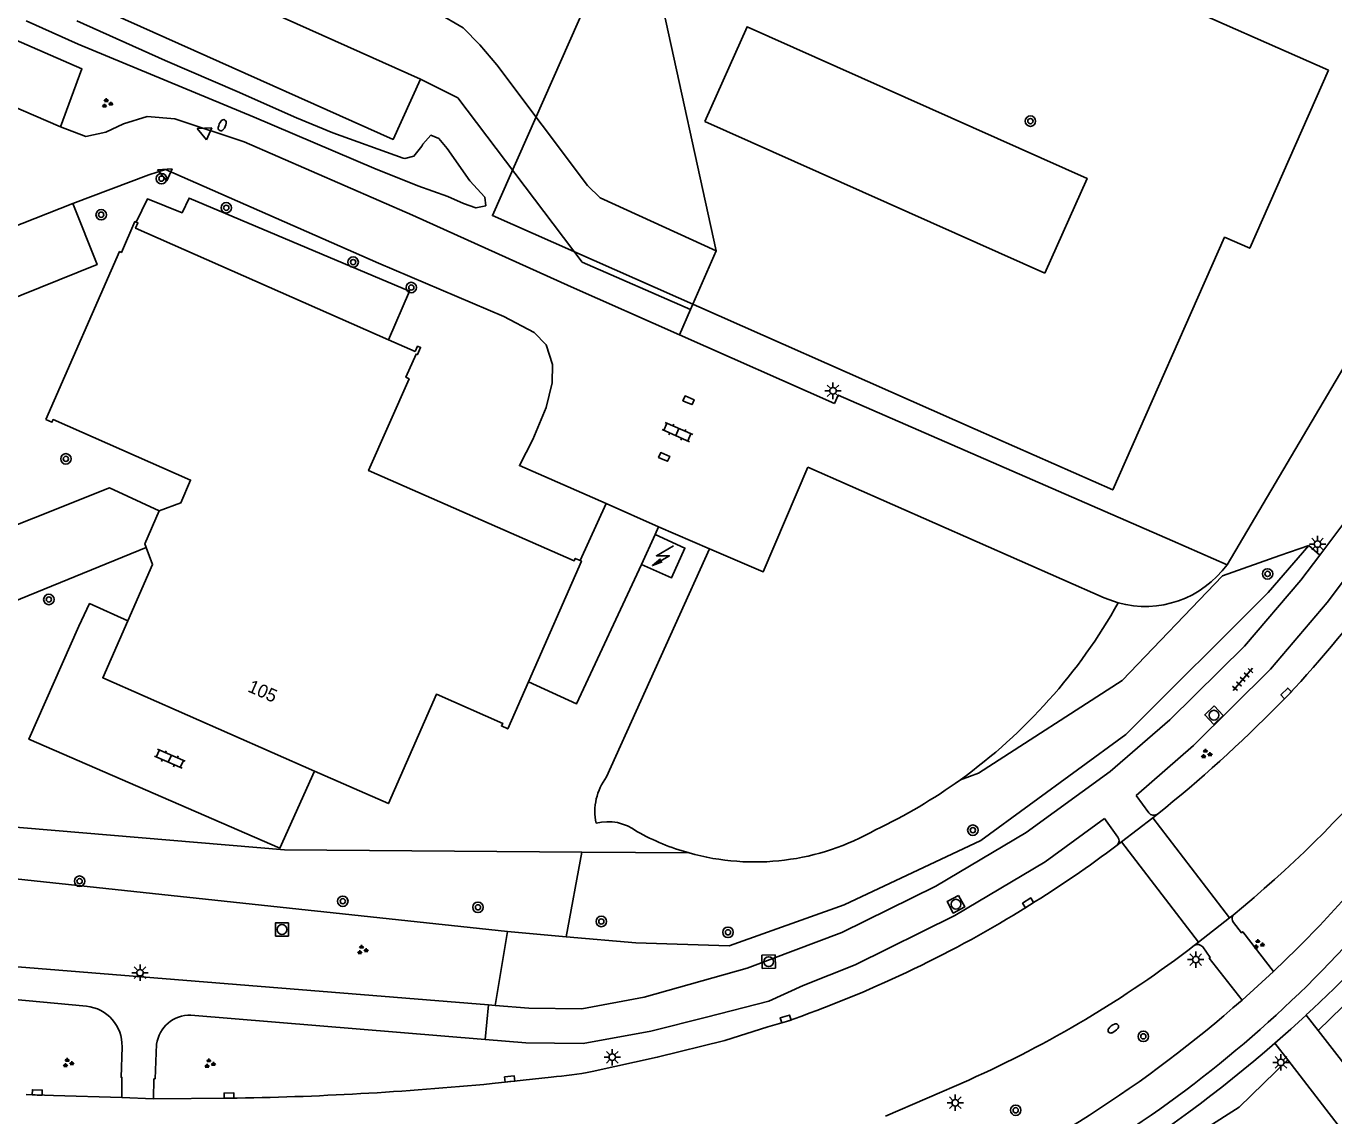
# Model space of a CAD drawing. Extents: x 131000 to 133013, y 393000 to 396501.
# Drawn here: x 131654.4 to 131754.3, y 394782.2 to 394865.5 of the extents above; entities that cross this region are included whole.
import ezdxf

# ---------------------------------------------------------------- set-up
doc = ezdxf.new("R2010")
doc.units = 0
for name, color, linetype in [('gg-anno-huisnummerreeks BGT', 7, 'Continuous'), ('gg-bbg-hoofdgebouw', 7, 'Continuous'), ('gg-knt-bovenkant onderkant talud', 7, 'Continuous'), ('gg-knt-verharding', 7, 'Continuous'), ('gg-knt-verharding nz', 7, 'Continuous'), ('gt-bbg-plantopografie pand', 7, 'Continuous'), ('gt-grn-groengrens', 7, 'Continuous'), ('gt-grn-vlakafsluiter', 7, 'Continuous'), ('gt-grn-weggrens', 7, 'Continuous'), ('gt-symb-boom', 7, 'Continuous'), ('gt-symb-brandkraan', 7, 'Continuous'), ('gt-symb-groenvak', 7, 'Continuous'), ('gt-symb-klinker verharding', 7, 'Continuous'), ('gt-symb-kolk', 7, 'Continuous'), ('gt-symb-lichtmast', 7, 'Continuous'), ('gt-symb-rioolschacht', 7, 'Continuous'), ('gt-symb-tegel verharding', 7, 'Continuous'), ('gt-symb-trafo symbool', 7, 'Continuous'), ('gt-symb-waterafsluiter', 7, 'Continuous')]:
    doc.layers.add(name, color=color, linetype=linetype)

# ---------------------------------------------------------------- blocks, each defined once
blk = doc.blocks.new('gt0-BOOM')
at = {"layer": 'gt-symb-boom'}
for radius in [0.4, 0.2]:
    blk.add_circle((0, 0), radius, dxfattribs=at)
blk = doc.blocks.new('gt0-LMAST')
at = {"layer": 'gt-symb-lichtmast'}
for p, q in [((-0.182, 0.173), (-0.447, 0.438)), ((-0.005, 0.246), (-0.005, 0.621)), ((0.172, 0.173), (0.437, 0.438)), ((-0.255, -0.004), (-0.63, -0.004)), ((-0.182, -0.181), (-0.447, -0.446)), ((-0.005, -0.254), (-0.005, -0.629)), ((0.437, -0.446), (0.172, -0.181)), ((0.245, -0.004), (0.62, -0.004))]:
    blk.add_line(p, q, dxfattribs=at)
blk.add_circle((-0.005, -0.004), 0.25, dxfattribs=at)
blk = doc.blocks.new('gt0-KOLK')
at = {"layer": 'gt-symb-kolk'}
blk.add_lwpolyline([(0, 0), (0.375, 0), (0.375, 0.4), (-0.375, 0.4), (-0.375, 0), (0, 0)], dxfattribs=at)
blk = doc.blocks.new('gt0-KL1')
at = {"layer": 'gt-symb-klinker verharding'}
for p, q in [((-1.15, 0.3), (1.15, 0.3)), ((-1, -0.3), (-1, 0.3)), ((-0.5, 0.3), (-0.5, 0.45)), ((0, -0.3), (0, 0.3)), ((0.5, 0.3), (0.5, 0.45)), ((1, -0.3), (1, 0.3)), ((-1.15, -0.3), (1.15, -0.3)), ((-0.5, -0.45), (-0.5, -0.3)), ((0.5, -0.45), (0.5, -0.3))]:
    blk.add_line(p, q, dxfattribs=at)
blk = doc.blocks.new('gt0-WAFSL')
at = {"layer": 'gt-symb-waterafsluiter'}
for p, q in [((-0.5, -0.333), (0, 0.667)), ((0, 0.667), (0.5, -0.333)), ((0.5, -0.333), (-0.5, -0.333))]:
    blk.add_line(p, q, dxfattribs=at)
blk = doc.blocks.new('gt0-BR')
at = {"layer": 'gt-symb-brandkraan'}
for centre, radius, start, end in [((-0.244, 0), 0.206, 107.56694, 252.43307), ((0.599, -2.664), 3, 106.89205, 107.56694), ((0, -0.691), 0.938, 73.10799, 106.89205), ((-0.599, -2.664), 3, 72.43309, 73.10799), ((0.244, 0), 0.206, 287.56695, 72.43309), ((0.599, 2.664), 3, 252.43307, 253.10797), ((0, 0.691), 0.938, 253.10797, 286.89206), ((-0.599, 2.664), 3, 286.89206, 287.56695)]:
    blk.add_arc(centre, radius, start, end, dxfattribs=at)
blk = doc.blocks.new('gt0-GRVAK')
at = {"layer": 'gt-symb-groenvak'}
for p, q in [((-0.11, 0.189), (-0.228, 0.24)), ((-0.182, 0.153), (0.088, 0.153)), ((-0.091, 0.211), (-0.156, 0.322)), ((-0.047, 0.214), (-0.047, 0.393)), ((-0.004, 0.211), (0.061, 0.322)), ((0.015, 0.189), (0.133, 0.24)), ((0.262, -0.052), (0.197, 0.059)), ((0.305, -0.049), (0.305, 0.13)), ((0.349, -0.052), (0.414, 0.059)), ((-0.245, -0.228), (-0.363, -0.177)), ((-0.318, -0.264), (-0.047, -0.264)), ((-0.226, -0.206), (-0.291, -0.095)), ((-0.183, -0.203), (-0.183, -0.024)), ((-0.139, -0.206), (-0.074, -0.095)), ((-0.12, -0.228), (-0.002, -0.177)), ((0.243, -0.074), (0.125, -0.023)), ((0.17, -0.11), (0.441, -0.11)), ((0.368, -0.074), (0.486, -0.023))]:
    blk.add_line(p, q, dxfattribs=at)
blk = doc.blocks.new('gt0-RS')
at = {"layer": 'gt-symb-rioolschacht'}
blk.add_lwpolyline([(-0.5, -0.5), (0.5, -0.5), (0.5, 0.5), (-0.5, 0.5)], close=True, dxfattribs=at)
blk.add_circle((0, 0), 0.375, dxfattribs=at)
blk = doc.blocks.new('gt0-TEG1')
at = {"layer": 'gt-symb-tegel verharding'}
for p, q in [((-1.125, 0), (1.125, 0)), ((-0.9, -0.25), (-0.9, 0.25)), ((-0.45, -0.25), (-0.45, 0.25)), ((0, -0.25), (0, 0.25)), ((0.45, -0.25), (0.45, 0.25)), ((0.9, -0.25), (0.9, 0.25))]:
    blk.add_line(p, q, dxfattribs=at)
blk = doc.blocks.new('gt0-HSP')
at = {"layer": 'gt-symb-trafo symbool'}
for points in [[(0.771, 0.746), (-0.529, -0.004), (0.471, -0.004), (-0.829, -0.754)], [(-0.217, -0.24), (-0.829, -0.754), (-0.077, -0.48)]]:
    blk.add_lwpolyline(points, dxfattribs=at)

msp = doc.modelspace()

# ---------------------------------------------------------------- linework, layer by layer
at = {"layer": 'gg-bbg-hoofdgebouw'}
for p, q in [((131682.074, 394841.474), (131684.1, 394840.58)), ((131701.4, 394824.31), (131702.43, 394826.59))]:
    msp.add_line(p, q, dxfattribs=at)
for points in [[(131655.87, 394835.39), (131661.508, 394848.216), (131661.654, 394848.152), (131662.69, 394850.515), (131662.772, 394850.479)], [(131662.772, 394850.479), (131662.919, 394850.414), (131662.737, 394850.002), (131682.074, 394841.474)], [(131696.699, 394824.61), (131696.34, 394824.77), (131696.25, 394824.57), (131680.54, 394831.48), (131683.63, 394838.49), (131683.39, 394838.61), (131684.17, 394840.38), (131684.29, 394840.35), (131684.51, 394840.9), (131684.28, 394840.99), (131684.1, 394840.58)], [(131655.87, 394835.39), (131656.34, 394835.18), (131656.43, 394835.38), (131666.94, 394830.76), (131666.2, 394829.01), (131664.53, 394828.4)], [(131664.53, 394828.4), (131663.44, 394825.87), (131663.537, 394825.612)], [(131702.43, 394826.59), (131704.71, 394825.56), (131703.68, 394823.28), (131701.4, 394824.31)], [(131663.537, 394825.612), (131664.03, 394824.3), (131662.141, 394819.995)], [(131692.754, 394815.34), (131696.81, 394824.56), (131696.699, 394824.61)], [(131662.141, 394819.995), (131660.23, 394815.64), (131676.416, 394808.515)], [(131676.416, 394808.515), (131682.06, 394806.03), (131685.72, 394814.39), (131690.79, 394812.16), (131690.69, 394811.96), (131691.17, 394811.74), (131692.754, 394815.34)]]:
    msp.add_lwpolyline(points, dxfattribs=at)
at = {"layer": 'gg-knt-bovenkant onderkant talud'}
msp.add_lwpolyline([(131658.252, 394865.865), (131664.99, 394862.815), (131670.505, 394860.452), (131675.034, 394858.442), (131677.806, 394857.303), (131683.182, 394855.357), (131683.302, 394855.347), (131684.007, 394855.515), (131684.617, 394856.287), (131684.696, 394856.439), (131685.29, 394857.109), (131685.902, 394856.87), (131686.558, 394856.109), (131688.28, 394853.632), (131689.432, 394852.378), (131689.495, 394851.723), (131688.74, 394851.559), (131687.788, 394851.903), (131686.597, 394852.428), (131684.305, 394853.244), (131680.934, 394854.589), (131671.802, 394858.483), (131658.345, 394864.082), (131654.383, 394865.862)], dxfattribs=at)
at = {"layer": 'gg-knt-verharding'}
for p, q in [((131704.291, 394841.858), (131716.153, 394836.598)), ((131698.7, 394828.953), (131696.699, 394824.61)), ((131702.693, 394827.172), (131702.43, 394826.59)), ((131706.606, 394825.491), (131702.693, 394827.172)), ((131663.537, 394825.612), (131651.136, 394820.54)), ((131741.986, 394826.1), (131746.149, 394824.285)), ((131750.116, 394813.618), (131750.808, 394814.313)), ((131740.165, 394805.316), (131739.193, 394806.651)), ((131737.808, 394803.467), (131736.78, 394804.88)), ((131740.822, 394805.218), (131740.467, 394804.935)), ((131740.467, 394804.935), (131746.334, 394797.293)), ((131737.751, 394802.856), (131738.078, 394803.094)), ((131738.078, 394803.094), (131743.969, 394795.429)), ((131730.363, 394797.828), (131731.051, 394798.274)), ((131746.334, 394797.293), (131746.612, 394797.506)), ((131743.969, 394795.429), (131746.334, 394797.293)), ((131743.969, 394795.429), (131743.639, 394795.18)), ((131650.788, 394793.782), (131689.711, 394790.641)), ((131650.39, 394791.349), (131658.979, 394790.536)), ((131689.711, 394790.641), (131690.219, 394790.6)), ((131706.368, 394789.7), (131711.138, 394790.916)), ((131666.962, 394789.867), (131689.462, 394788.007)), ((131706.368, 394789.7), (131702.109, 394788.645)), ((131752.199, 394789.868), (131753.11, 394788.691)), ((131707.767, 394787.915), (131711.041, 394788.967)), ((131711.041, 394788.967), (131712.469, 394789.376)), ((131753.11, 394788.691), (131763.858, 394774.811)), ((131749.801, 394787.717), (131750.791, 394786.436)), ((131750.791, 394786.436), (131762.389, 394771.422)), ((131689.984, 394784.629), (131694.501, 394785.129)), ((131726.402, 394784.899), (131720.054, 394782.133)), ((131661.686, 394783.569), (131664.113, 394783.473)), ((131664.113, 394783.473), (131669.88, 394783.505))]:
    msp.add_line(p, q, dxfattribs=at)
for points in [[(131635.144, 394883.56), (131635.258, 394882.956), (131633.42, 394878.723), (131682.413, 394856.799), (131684.497, 394861.39)], [(131657.004, 394857.746), (131658.635, 394862.179), (131623.632, 394877.466), (131621.285, 394873.374), (131617.152, 394875.162), (131609.69, 394858.859), (131611.583, 394857.779), (131604.491, 394843.121)], [(131680.661, 394868.727), (131685.764, 394866.499), (131687.76, 394865.326), (131689.051, 394864.033), (131690.347, 394862.491), (131697.258, 394853.271), (131698.238, 394852.33), (131707.115, 394848.272)], [(131684.497, 394861.39), (131687.357, 394859.981), (131696.866, 394847.413), (131705.145, 394843.783)], [(131657.004, 394857.746), (131658.94, 394857.024), (131660.452, 394857.358), (131661.804, 394857.991), (131663.615, 394858.533), (131665.742, 394858.37), (131671.038, 394856.605), (131683.896, 394850.994), (131696.016, 394845.528), (131704.291, 394841.858)], [(131657.931, 394851.887), (131663.756, 394854.074), (131665.011, 394854.503), (131681.292, 394847.333), (131690.884, 394843.263), (131693.183, 394842.045), (131694.113, 394841.103), (131694.598, 394839.596), (131694.575, 394838.18), (131694.107, 394836.298), (131693.093, 394833.851), (131692.07, 394831.858), (131698.7, 394828.953)], [(131657.931, 394851.887), (131659.795, 394847.222), (131646.697, 394841.952), (131644.883, 394846.765)], [(131682.074, 394841.474), (131683.66, 394845.203), (131666.827, 394852.308), (131666.293, 394851.185), (131663.641, 394852.245), (131662.772, 394850.479)], [(131753.223, 394825.02), (131755.902, 394828.59), (131761.381, 394836.351), (131762.729, 394838.329)], [(131716.153, 394836.598), (131716.431, 394837.253), (131741.986, 394826.1)], [(131764.331, 394836.028), (131763.149, 394834.281), (131758.035, 394827.032), (131753.802, 394821.405), (131749.471, 394816.311), (131743.569, 394810.475), (131739.193, 394806.651)], [(131714.096, 394831.751), (131710.694, 394823.736), (131706.606, 394825.491)], [(131714.096, 394831.751), (131736.764, 394821.757), (131737.823, 394821.379)], [(131664.53, 394828.4), (131660.73, 394830.16), (131649.098, 394825.537)], [(131690.219, 394790.6), (131692.798, 394790.392), (131696.836, 394790.335), (131701.592, 394791.222), (131709.483, 394793.44), (131716.708, 394796.175), (131723.899, 394799.721), (131730.782, 394803.82), (131737.215, 394808.476), (131741.77, 394812.425), (131747.47, 394818.067), (131751.785, 394823.103), (131753.223, 394825.02)], [(131701.4, 394824.31), (131696.428, 394813.643), (131692.754, 394815.34)], [(131676.416, 394808.515), (131673.76, 394802.61), (131654.59, 394810.95), (131658.41, 394819.58), (131659.22, 394821.31), (131662.141, 394819.995)], [(131711.138, 394790.916), (131713.752, 394792.123), (131717.715, 394793.7), (131725.35, 394797.485), (131732.243, 394801.58), (131736.78, 394804.88)], [(131746.633, 394796.927), (131747.26, 394796.161), (131747.344, 394796.233), (131749.693, 394793.204)], [(131744.282, 394795.076), (131744.859, 394794.275), (131744.786, 394794.223), (131747.287, 394791.01)], [(131747.287, 394791.01), (131748.501, 394792.098), (131749.693, 394793.204)], [(131749.801, 394787.717), (131751.009, 394788.784), (131752.199, 394789.868)], [(131689.462, 394788.007), (131692.555, 394787.751), (131696.942, 394787.698), (131702.109, 394788.645)], [(131661.7, 394787.433), (131661.623, 394785.104), (131661.69, 394785.098), (131661.686, 394783.569)], [(131664.34, 394787.631), (131664.229, 394785.001), (131664.131, 394784.978), (131664.113, 394783.473)], [(131697.624, 394785.544), (131702.597, 394786.639), (131707.767, 394787.915)], [(131661.686, 394783.569), (131656.46, 394783.712), (131654.364, 394783.8)]]:
    msp.add_lwpolyline(points, dxfattribs=at)
for centre, radius, start, end in [((131668.508, 394890.397), 112.081, 317.24753, 328.95453), ((131739.888, 394828.842), 7.744, 254.53141, 323.94933), ((131687.655, 394869.262), 92.87, 309.40741, 329.92725), ((131674.94, 394887.453), 105.371, 308.69961, 315.51551), ((131740.546, 394805.62), 0.487, 218.53579, 304.4965), ((131737.412, 394803.196), 0.48, 314.95436, 34.38628), ((131687.467, 394869.194), 83.242, 301.57291, 307.16202), ((131683.876, 394862.891), 95.855, 313.36371, 321.29857), ((131682.416, 394876.17), 91.849, 289.09868, 301.46753), ((131746.989, 394797.23), 0.467, 143.76323, 220.39112), ((131680.127, 394867.854), 106.189, 312.74336, 319.05781), ((131691.388, 394863.193), 85.767, 294.09471, 307.53318), ((131743.902, 394794.767), 0.49, 39.16409, 122.46079), ((131658.685, 394787.534), 3.017, 358.08503, 84.40958), ((131684.026, 394862.75), 95.648, 293.90369, 311.4059), ((131666.901, 394787.283), 2.584, 88.64391, 172.27013), ((131679.943, 394868.03), 106.444, 292.89947, 311.01744), ((131692.717, 394810.513), 25.447, 274.02039, 281.11842), ((131666.555, 395023.323), 239.841, 270.79425, 275.60582)]:
    msp.add_arc(centre, radius, start, end, dxfattribs=at)
at = {"layer": 'gg-knt-verharding nz'}
for p, q in [((131684.497, 394861.39), (131635.144, 394883.56)), ((131644.883, 394846.765), (131657.931, 394851.887)), ((131698.7, 394828.953), (131702.693, 394827.172)), ((131740.467, 394804.935), (131738.078, 394803.094))]:
    msp.add_line(p, q, dxfattribs=at)
msp.add_lwpolyline([(131657.004, 394857.746), (131621.391, 394873.168), (131614.178, 394857.025), (131616.015, 394856.156), (131615.975, 394855.65), (131609.218, 394840.849)], dxfattribs=at)
msp.add_arc((131686.949, 394858.585), 93.187, 294.36481, 326.58761, dxfattribs=at)
at = {"layer": 'gt-bbg-plantopografie pand'}
for p, q in [((131702.675, 394884.745), (131753.902, 394862.082)), ((131706.24, 394858.159), (131732.223, 394846.571)), ((131726.907, 394834.651), (131700.889, 394846.161))]:
    msp.add_line(p, q, dxfattribs=at)
for points in [[(131700.889, 394846.161), (131690.007, 394850.975), (131698.553, 394870.292), (131696.653, 394871.132), (131702.675, 394884.745)], [(131732.223, 394846.571), (131735.454, 394853.816), (131709.472, 394865.404), (131706.24, 394858.159)], [(131753.902, 394862.082), (131747.879, 394848.47), (131745.956, 394849.321), (131737.41, 394830.004), (131726.907, 394834.651)]]:
    msp.add_lwpolyline(points, dxfattribs=at)
at = {"layer": 'gt-grn-groengrens'}
for p, q in [((131767.246, 394860.038), (131746.149, 394824.285)), ((131696.839, 394802.321), (131695.644, 394795.846)), ((131705.033, 394802.255), (131696.839, 394802.321)), ((131691.168, 394796.242), (131651.583, 394800.488)), ((131691.168, 394796.242), (131690.219, 394790.6)), ((131695.644, 394795.846), (131691.168, 394796.242))]:
    msp.add_line(p, q, dxfattribs=at)
for points in [[(131763.858, 394774.811), (131794.707, 394846.011), (131791.644, 394847.372), (131792.224, 394848.7), (131787.771, 394850.502), (131782.232, 394837.876), (131780.383, 394832.613), (131777.761, 394824.748), (131770.598, 394810.423), (131757.776, 394793.229), (131753.11, 394788.691)], [(131752.386, 394825.745), (131749.284, 394822.166), (131738.415, 394811.297), (131727.338, 394803.197), (131716.885, 394798.282), (131708.093, 394795.167), (131700.962, 394795.374), (131695.644, 394795.846)], [(131752.386, 394825.745), (131750.168, 394824.986), (131745.795, 394823.424), (131738.128, 394815.439), (131727.162, 394808.356), (131725.762, 394807.848)], [(131696.839, 394802.321), (131674.107, 394802.503), (131652.04, 394804.349)], [(131750.791, 394786.436), (131747.069, 394782.816), (131732.601, 394773.609), (131720.419, 394767.924), (131720.419, 394755.61), (131730.14, 394754.009), (131733.915, 394765.334), (131761.504, 394769.378), (131762.389, 394771.422)]]:
    msp.add_lwpolyline(points, dxfattribs=at)
at = {"layer": 'gt-grn-vlakafsluiter'}
for p, q in [((131700.439, 394878.727), (131707.115, 394848.272)), ((131705.145, 394843.783), (131707.115, 394848.272)), ((131705.145, 394843.783), (131704.291, 394841.858)), ((131706.606, 394825.491), (131698.733, 394808.067)), ((131752.386, 394825.745), (131753.223, 394825.02))]:
    msp.add_line(p, q, dxfattribs=at)
for centre, radius, start, end in [((131701.42, 394841.687), 41.685, 305.72991, 330.84499), ((131702.233, 394805.402), 4.399, 142.70782, 191.572), ((131701.421, 394841.678), 41.677, 295.37746, 305.7351), ((131698.85, 394801.043), 3.597, 52.33816, 104.93622), ((131710.054, 394820.156), 18.592, 241.02734, 254.33248), ((131710.048, 394820.146), 18.581, 254.34194, 299.80317)]:
    msp.add_arc(centre, radius, start, end, dxfattribs=at)
at = {"layer": 'gt-grn-weggrens'}
msp.add_line((131689.711, 394790.641), (131689.462, 394788.007), dxfattribs=at)

# ---------------------------------------------------------------- block references
at = {"layer": 'gt-symb-boom'}
for p in [(131731.115, 394858.19), (131664.714, 394853.795), (131660.107, 394851.036), (131669.665, 394851.568), (131679.362, 394847.417), (131683.805, 394845.471), (131657.412, 394832.377), (131749.242, 394823.582), (131656.109, 394821.629), (131726.722, 394803.995), (131658.457, 394800.093), (131678.57, 394798.563), (131688.9, 394798.1), (131698.326, 394797.016), (131708.008, 394796.189), (131739.745, 394788.235), (131729.993, 394782.587)]:
    msp.add_blockref('gt0-BOOM', p, dxfattribs=at)
at = {"layer": 'gt-symb-brandkraan'}
for p, rotation in [((131669.358, 394857.874), 66.30502896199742), ((131737.449, 394788.843), -142.4768281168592)]:
    msp.add_blockref('gt0-BR', p, dxfattribs=dict(at, rotation=rotation))
at = {"layer": 'gt-symb-groenvak'}
for p in [(131660.543, 394859.548), (131744.535, 394809.825), (131748.542, 394795.273), (131680.053, 394794.841), (131657.561, 394786.199), (131668.38, 394786.15)]:
    msp.add_blockref('gt0-GRVAK', p, dxfattribs=at)
at = {"layer": 'gt-symb-klinker verharding'}
for p, rotation in [((131704.137, 394834.425), -23.950855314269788), ((131665.351, 394809.457), -23.514556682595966)]:
    msp.add_blockref('gt0-KL1', p, dxfattribs=dict(at, rotation=rotation))
at = {"layer": 'gt-symb-kolk'}
for p, rotation in [((131704.913, 394836.671), -23.258759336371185), ((131703.049, 394832.339), -23.258759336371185), ((131750.808, 394814.313), 45.162080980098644), ((131731.051, 394798.274), 32.9590098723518), ((131712.469, 394789.376), 15.969016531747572), ((131691.346, 394784.778), 6.257933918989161), ((131655.218, 394783.746), -1.5466102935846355), ((131669.88, 394783.505), 0.3437705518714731)]:
    msp.add_blockref('gt0-KOLK', p, dxfattribs=dict(at, rotation=rotation))
at = {"layer": 'gt-symb-lichtmast'}
for p in [(131716.036, 394837.58), (131753.064, 394825.871), (131743.756, 394794.103), (131663.079, 394793.104), (131699.171, 394786.644), (131750.264, 394786.252), (131725.382, 394783.163)]:
    msp.add_blockref('gt0-LMAST', p, dxfattribs=at)
at = {"layer": 'gt-symb-rioolschacht'}
for p, rotation in [((131745.141, 394812.784), -136.4999713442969), ((131725.426, 394798.338), -151.89717643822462), ((131711.116, 394793.943), -88.51064527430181)]:
    msp.add_blockref('gt0-RS', p, dxfattribs=dict(at, rotation=rotation))
msp.add_blockref('gt0-RS', (131673.919, 394796.405), dxfattribs=at)
at = {"layer": 'gt-symb-tegel verharding', "rotation": 49.09427391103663}
msp.add_blockref('gt0-TEG1', (131747.346, 394815.516), dxfattribs=at)
at = {"layer": 'gt-symb-trafo symbool'}
msp.add_blockref('gt0-HSP', (131703.065, 394824.977), dxfattribs=at)
at = {"layer": 'gt-symb-waterafsluiter'}
for p, rotation in [((131668.049, 394857.354), 66.22952419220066), ((131665.017, 394854.211), 66.30502896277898)]:
    msp.add_blockref('gt0-WAFSL', p, dxfattribs=dict(at, rotation=rotation))

# ---------------------------------------------------------------- texts
at = {"layer": 'gg-anno-huisnummerreeks BGT'}
msp.add_text('105', height=1, rotation=336.2, dxfattribs=at).set_placement((131671.236, 394814.62))

doc.saveas('drawing.dxf')
